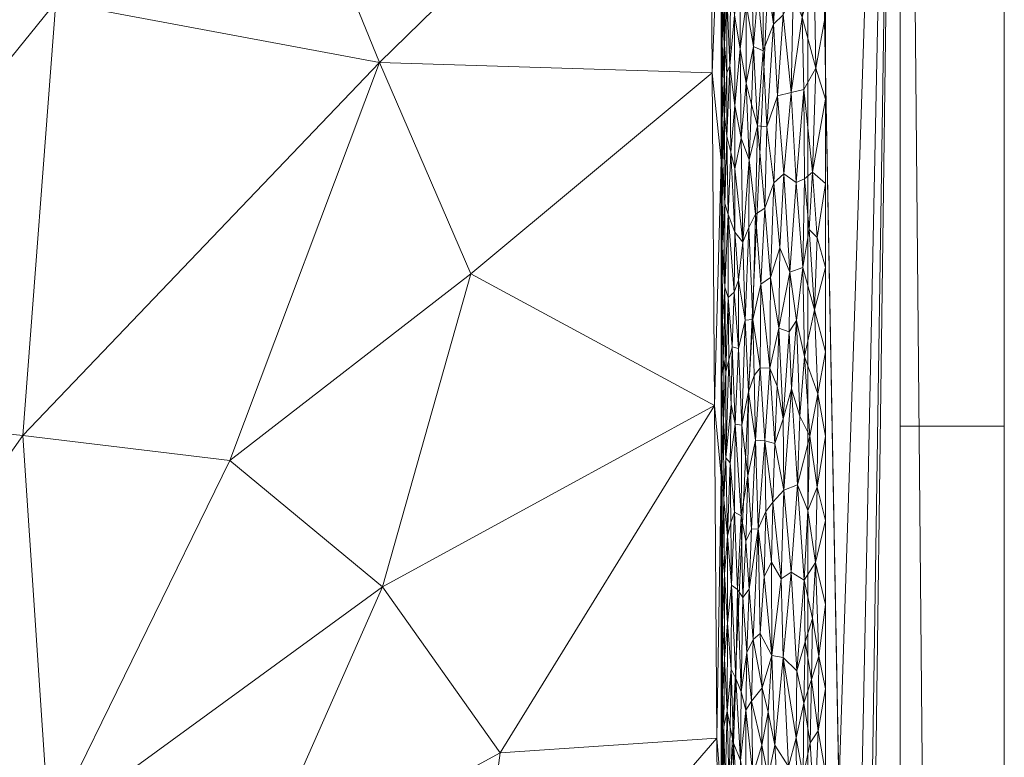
# Model space of a CAD drawing. Header units: millimetres. Extents: x -300 to 300, y 0 to 450.
# Tile 261 of 265: x 281 to 300, y 395 to 409. Entities that reach past the tile are written whole.
import ezdxf

# ---------------------------------------------------------------- set-up
doc = ezdxf.new("R2010")
doc.units = ezdxf.units.MM
doc.layers.add('A-GENM', color=13, linetype='Continuous')

# ---------------------------------------------------------------- blocks, each defined once
blk = doc.blocks.new('MODEL_CCAS0420-1080410R0 - MODEL_CCAS0420-1080410R0-453240-Preview')
at = {"layer": 'A-GENM', "lineweight": 9}
mesh = blk.add_polyface(dxfattribs=at)
corners = [(-296.159, -20, -110), (-295.657, -15.55, -110), (-294.177, -11.323, -110), (-291.793, -7.531, -110), (-288.625, -4.364, -110), (-284.831, -1.981, -110), (-280.602, -0.502, -110), (-276.147, 0, -110), (276.147, 0, -110), (280.596, -0.501, -110), (284.825, -1.978, -110), (288.619, -4.359, -110), (291.788, -7.525, -110), (294.174, -11.316, -110), (295.656, -15.545, -110), (296.159, -20, -110), (296.159, -426.171, -110), (295.658, -430.617, -110), (294.182, -434.842, -110), (291.802, -438.632, -110), (288.638, -441.797, -110), (284.848, -444.179, -110), (280.622, -445.657, -110), (276.171, -446.159, -110), (-276.171, -446.159, -110), (-280.617, -445.658, -110), (-284.842, -444.182, -110), (-288.632, -441.802, -110), (-291.797, -438.638, -110), (-294.179, -434.848, -110), (-295.657, -430.622, -110), (-296.159, -426.171, -110)]
mesh.append_faces([[corners[k] for k in face] for face in [(15, 12, 13, 14)]], dxfattribs={"vtx0": -1})
mesh.append_faces([[corners[k] for k in face] for face in [(16, 8, 15)]], dxfattribs={"vtx0": -1, "vtx1": -1})
mesh.append_faces([[corners[k] for k in face] for face in [(24, 31, 7, 8)]], dxfattribs={"vtx0": -1, "vtx1": -1, "vtx3": -1})
mesh.append_faces([[corners[k] for k in face] for face in [(31, 24, 25, 30), (18, 21, 22, 17), (17, 22, 23, 16)]], dxfattribs={"vtx0": -1, "vtx2": -1})
mesh.append_faces([[corners[k] for k in face] for face in [(0, 3, 4, 5), (0, 5, 6, 7)]], dxfattribs={"vtx0": -1, "vtx3": -1})
mesh.append_faces([[corners[k] for k in face] for face in [(28, 29, 27)]], dxfattribs={"vtx1": -1})
mesh.append_faces([[corners[k] for k in face] for face in [(25, 26, 30), (11, 12, 15, 10), (9, 10, 15, 8), (31, 0, 7)]], dxfattribs={"vtx1": -1, "vtx2": -1})
mesh.append_faces([[corners[k] for k in face] for face in [(23, 24, 8, 16)]], dxfattribs={"vtx1": -1, "vtx2": -1, "vtx3": -1})
mesh.append_faces([[corners[k] for k in face] for face in [(26, 27, 29, 30)]], dxfattribs={"vtx1": -1, "vtx3": -1})
mesh.append_faces([[corners[k] for k in face] for face in [(19, 20, 21, 18)]], dxfattribs={"vtx2": -1})
mesh.append_faces([[corners[k] for k in face] for face in [(0, 1, 2, 3)]], dxfattribs={"vtx3": -1})
mesh = blk.add_polyface(dxfattribs=at)
corners = [(-279.918, -2), (-292.651, -7.27), (-297.929, -20), (-297.929, -224.97), (-297.929, -429.94), (-292.661, -442.661), (-279.94, -447.929), (0, -447.929), (279.94, -447.929), (292.661, -442.661), (297.929, -429.94), (297.929, -224.97), (297.929, -20), (292.651, -7.27), (279.918, -2), (0, -2), (0, -3.5), (13.257, -3.5), (26.515, -3.5), (39.772, -3.5), (53.029, -3.5), (66.287, -3.5), (79.544, -3.5), (92.801, -3.5), (106.059, -3.5), (119.316, -3.5), (132.573, -3.5), (145.831, -3.5), (159.088, -3.5), (172.345, -3.5), (185.603, -3.5), (198.86, -3.5), (212.117, -3.5), (225.375, -3.5), (238.632, -3.5), (251.889, -3.5), (265.147, -3.5), (278.404, -3.5), (291.028, -7.487), (296.497, -19.511), (296.5, -32.769), (296.5, -46.026), (296.5, -59.283), (296.5, -72.541), (296.5, -85.798), (296.5, -99.055), (296.5, -112.313), (296.5, -125.57), (296.5, -138.827), (296.5, -152.085), (296.5, -165.342), (296.5, -178.599), (296.5, -191.857), (296.5, -205.114), (296.5, -218.371), (296.5, -231.629), (296.5, -244.886), (296.5, -258.143), (296.499, -271.401), (296.499, -284.658), (296.499, -297.915), (296.499, -311.173), (296.499, -324.43), (296.499, -337.687), (296.5, -350.945), (296.5, -364.202), (296.5, -377.459), (296.5, -390.717), (296.5, -403.974), (296.5, -417.231), (296.497, -430.489), (291.028, -442.513), (278.404, -446.5), (265.147, -446.5), (251.889, -446.5), (238.632, -446.5), (225.375, -446.5), (212.117, -446.5), (198.86, -446.5), (185.603, -446.5), (172.345, -446.5), (159.088, -446.5), (145.831, -446.5), (132.573, -446.5), (119.316, -446.5), (106.059, -446.5), (92.801, -446.5), (79.544, -446.5), (66.287, -446.5), (53.029, -446.5), (39.772, -446.5), (26.515, -446.5), (13.257, -446.5), (0, -446.5), (-12.926, -446.5), (-25.852, -446.5), (-38.777, -446.5), (-51.703, -446.5), (-64.629, -446.5), (-77.555, -446.5), (-90.48, -446.5), (-103.406, -446.5), (-116.332, -446.5), (-129.258, -446.5), (-142.183, -446.5), (-155.109, -446.5), (-168.035, -446.5), (-180.961, -446.5), (-193.887, -446.5), (-206.812, -446.5), (-219.738, -446.5), (-232.664, -446.5), (-245.59, -446.5), (-258.515, -446.5), (-271.441, -446.5), (-284.356, -445.968), (-294.544, -438.124), (-296.5, -425.35), (-296.5, -412.424), (-296.5, -399.498), (-296.5, -386.572), (-296.5, -373.646), (-296.5, -360.721), (-296.5, -347.795), (-296.499, -334.869), (-296.499, -321.943), (-296.499, -309.018), (-296.499, -296.092), (-296.499, -283.166), (-296.499, -270.24), (-296.5, -257.315), (-296.5, -244.389), (-296.5, -231.463), (-296.5, -218.537), (-296.5, -205.611), (-296.5, -192.686), (-296.5, -179.76), (-296.5, -166.834), (-296.5, -153.908), (-296.5, -140.983), (-296.5, -128.057), (-296.5, -115.131), (-296.5, -102.205), (-296.5, -89.28), (-296.5, -76.354), (-296.5, -63.428), (-296.5, -50.502), (-296.5, -37.576), (-296.5, -24.651), (-294.544, -11.876), (-284.356, -4.032), (-271.441, -3.5), (-258.515, -3.5), (-245.59, -3.5), (-232.664, -3.5), (-219.738, -3.5), (-206.812, -3.5), (-193.887, -3.5), (-180.961, -3.5), (-168.035, -3.5), (-155.109, -3.5), (-142.183, -3.5), (-129.258, -3.5), (-116.332, -3.5), (-103.406, -3.5), (-90.48, -3.5), (-77.555, -3.5), (-64.629, -3.5), (-51.703, -3.5), (-38.777, -3.5), (-25.852, -3.5), (-12.926, -3.5), (-294.538, -438.129), (-294.547, -438.108)]
mesh.append_faces([[corners[k] for k in face] for face in [(116, 172, 173)]])
mesh.append_faces([[corners[k] for k in face] for face in [(118, 4, 117), (6, 115, 5), (115, 6, 114), (7, 104, 6), (1, 150, 0), (151, 0, 150)]], dxfattribs={"vtx0": -1, "vtx1": -1})
mesh.append_faces([[corners[k] for k in face] for face in [(4, 124, 125), (7, 99, 100), (2, 148, 149), (149, 1, 2), (2, 141, 142), (0, 151, 152), (0, 160, 161, 15), (15, 165, 166), (15, 170, 171), (8, 81, 82, 7), (8, 72, 73), (11, 61, 62, 10), (12, 46, 47, 11), (38, 13, 14, 37), (13, 38, 39, 12)]], dxfattribs={"vtx0": -1, "vtx2": -1})
mesh.append_faces([[corners[k] for k in face] for face in [(4, 118, 119, 120), (4, 120, 121, 122), (3, 128, 129, 130), (3, 130, 131, 132), (3, 138, 139, 140), (0, 154, 155, 156), (0, 156, 157, 158), (15, 161, 162, 163), (15, 163, 164, 165), (8, 73, 74, 75), (7, 86, 87, 88), (7, 83, 84, 85), (10, 68, 69, 70), (11, 55, 56, 57), (14, 28, 29, 30), (14, 32, 33, 34), (15, 19, 20, 21), (12, 44, 45, 46), (11, 49, 50, 51), (11, 47, 48, 49), (12, 39, 40, 41)]], dxfattribs={"vtx0": -1, "vtx3": -1})
mesh.append_faces([[corners[k] for k in face] for face in [(123, 124, 4, 122), (127, 128, 3, 126), (113, 114, 6, 112), (111, 112, 6, 110), (109, 110, 6, 108), (107, 108, 6, 106), (96, 97, 7, 95), (105, 106, 6, 104), (103, 104, 7, 102), (101, 102, 7, 100), (98, 99, 7, 97), (94, 95, 7, 93), (135, 136, 3, 134), (137, 138, 3, 136), (133, 134, 3, 132), (145, 146, 2, 144), (147, 148, 2, 146), (143, 144, 2, 142), (149, 150, 1), (153, 154, 0, 152), (159, 160, 0, 158), (169, 170, 15, 168), (167, 168, 15, 166), (78, 79, 8, 77), (80, 81, 8, 79), (76, 77, 8, 75), (91, 92, 7, 90), (89, 90, 7, 88), (85, 86, 7), (82, 83, 7), (67, 68, 10, 66), (65, 66, 10, 64), (60, 61, 11, 59), (58, 59, 11, 57), (63, 64, 10, 62), (54, 55, 11, 53), (26, 27, 15, 25), (31, 32, 14, 30), (16, 17, 15, 171), (18, 19, 15, 17), (24, 25, 15, 23), (22, 23, 15, 21), (34, 35, 14), (52, 53, 11, 51), (36, 37, 14, 35), (42, 43, 12, 41), (43, 44, 12), (92, 93, 7)]], dxfattribs={"vtx1": -1, "vtx2": -1})
mesh.append_faces([[corners[k] for k in face] for face in [(3, 4, 125, 126), (2, 3, 140, 141), (71, 72, 8, 9), (70, 71, 9, 10), (27, 28, 14, 15)]], dxfattribs={"vtx1": -1, "vtx3": -1})
mesh.append_faces([[corners[k] for k in face] for face in [(4, 173, 117), (115, 172, 5)]], dxfattribs={"vtx2": -1})
mesh = blk.add_polyface(dxfattribs=at)
corners = [(-299.928, -20, -2.07), (-298.043, -20, -56.035), (-296.159, -20, -110), (-296.159, -426.171, -110), (-298.043, -428.055, -56.035), (-299.928, -429.94, -2.07), (-299.928, -224.97, -2.07)]
mesh.append_faces([[corners[k] for k in face] for face in [(6, 1, 2, 3)]], dxfattribs={"vtx0": -1, "vtx3": -1})
mesh.append_faces([[corners[k] for k in face] for face in [(3, 4, 6)]], dxfattribs={"vtx1": -1, "vtx2": -1})
mesh.append_faces([[corners[k] for k in face] for face in [(4, 5, 6), (6, 0, 1)]], dxfattribs={"vtx2": -1})
mesh = blk.add_polyface(dxfattribs=at)
corners = [(-299.928, -20, -2.07), (-299.928, -224.97, -2.07), (-299.928, -429.94, -2.07), (-299.368, -429.94, -0.611), (-297.929, -429.94), (-297.929, -224.97), (-297.929, -20), (-299.368, -20, -0.611), (-299.928, -315.406, -2.07), (-297.929, -327.455), (-297.929, -372.673), (-297.929, -276.212), (-299.928, -372.673, -2.07), (-299.928, -344.039, -2.07), (-299.928, -270.188, -2.07), (-299.928, -329.722, -2.07), (-299.928, -134.534, -2.07), (-297.929, -122.485), (-297.929, -173.727), (-297.929, -199.349), (-299.928, -77.267, -2.07), (-299.928, -179.752, -2.07), (-299.928, -105.901, -2.07), (-297.929, -71.242), (-297.929, -96.864), (-297.929, -401.306), (-299.928, -401.306, -2.07), (-299.928, -386.99, -2.07), (-299.928, -48.634, -2.07), (-297.929, -45.621), (-297.929, -58.432), (-297.929, -415.623), (-299.928, -34.317, -2.07), (-299.928, -415.623, -2.07), (-297.929, -34.317), (-299.928, -247.579, -2.07), (-297.929, -250.591), (-297.929, -263.402), (-297.929, -301.834), (-297.929, -148.106), (-299.928, -292.797, -2.07), (-299.928, -157.143, -2.07), (-297.929, -350.064), (-299.928, -202.361, -2.07), (-297.929, -212.159), (-299.928, -191.057, -2.07), (-299.928, -120.217, -2.07), (-299.928, -91.584, -2.07), (-297.929, -386.99), (-299.928, -62.95, -2.07), (-297.929, -237.781), (-297.929, -314.644), (-297.929, -135.296), (-297.929, -289.023), (-297.929, -160.917), (-299.928, -358.356, -2.07), (-297.929, -186.538), (-297.929, -109.674), (-297.929, -84.053)]
mesh.append_faces([[corners[k] for k in face] for face in [(35, 50, 1), (45, 56, 21), (41, 39, 16)]], dxfattribs={"vtx0": -1, "vtx1": -1})
mesh.append_faces([[corners[k] for k in face] for face in [(31, 33, 3), (32, 34, 7)]], dxfattribs={"vtx0": -1, "vtx1": -1, "vtx2": -1})
mesh.append_faces([[corners[k] for k in face] for face in [(18, 41, 21, 56), (14, 11, 37, 35), (28, 30, 29, 32), (32, 29, 34), (40, 53, 11, 14), (30, 28, 49)]], dxfattribs={"vtx0": -1, "vtx2": -1})
mesh.append_faces([[corners[k] for k in face] for face in [(16, 39, 52, 17), (9, 8, 15, 13), (1, 50, 5, 44), (35, 37, 36, 50)]], dxfattribs={"vtx0": -1, "vtx3": -1})
mesh.append_faces([[corners[k] for k in face] for face in [(54, 39, 41, 18), (51, 38, 8, 9)]], dxfattribs={"vtx1": -1, "vtx2": -1})
mesh.append_faces([[corners[k] for k in face] for face in [(47, 22, 24, 58), (10, 42, 55, 12), (43, 1, 44, 19), (46, 16, 17, 57), (22, 46, 57, 24), (20, 47, 58, 23), (49, 20, 23, 30), (27, 26, 25, 48), (12, 27, 48, 10), (26, 33, 31, 25), (40, 8, 38, 53), (42, 9, 13, 55), (45, 43, 19, 56)]], dxfattribs={"vtx1": -1, "vtx3": -1})
mesh.append_faces([[corners[k] for k in face] for face in [(34, 6, 7), (3, 4, 31), (33, 2, 3), (7, 0, 32)]], dxfattribs={"vtx2": -1})
mesh = blk.add_polyface(dxfattribs=at)
corners = [(-294.5, -309.652, -2), (-294.5, -315.699, -2), (-294.5, -313.672, -5), (-294.5, -307.444, -5), (-294.5, -338.633, -5), (-294.5, -333.839, -2), (-294.5, -339.885, -2), (-294.5, -344.907, -5), (-294.325, -408.083, -5.002), (-294.369, -401.701, -5.002), (-294.5, -406.398, -2), (-294.5, -388.258, -2), (-294.5, -394.305, -2), (-294.456, -388.938, -5.001), (-294.5, -382.556, -5), (-294.5, -376.281, -5), (-294.5, -382.211, -2), (-294.5, -363.732, -5), (-294.5, -358.025, -2), (-294.5, -364.072, -2), (-294.5, -327.792, -2), (-294.5, -332.358, -5), (-294.5, -326.129, -5), (-294.5, -321.745, -2), (-294.5, -301.215, -5), (-294.5, -303.606, -2), (-294.5, -345.932, -2), (-294.5, -351.182, -5), (-294.5, -319.901, -5), (-294.194, -427.229, -5.003), (-294.238, -420.847, -5.003), (-294.499, -424.539, -2), (-294.5, -370.118, -2), (-294.5, -376.165, -2), (-294.5, -370.006, -5), (-294.5, -291.512, -2), (-294.5, -294.987, -5), (-294.5, -288.758, -5), (-294.5, -285.466, -2), (-294.5, -351.978, -2), (-294.5, -357.457, -5), (-294.412, -395.32, -5.001), (-294.5, -400.351, -2), (-294.5, -297.559, -2), (-294.281, -414.465, -5.002), (-294.5, -418.491, -2), (-294.499, -430.587, -2), (-294.5, -412.444, -2), (-294.15, -433.611, -5.004)]
mesh.append_faces([[corners[k] for k in face] for face in [(17, 19, 34), (2, 1, 28), (31, 30, 45)]], dxfattribs={"vtx0": -1, "vtx1": -1})
mesh.append_faces([[corners[k] for k in face] for face in [(4, 5, 6, 7), (17, 18, 19), (20, 21, 22, 23), (7, 6, 26, 27), (28, 1, 23, 22), (35, 36, 37, 38), (39, 40, 27, 26), (41, 12, 42), (18, 17, 40, 39), (8, 10, 47), (46, 48, 29)]], dxfattribs={"vtx0": -1, "vtx2": -1})
mesh.append_faces([[corners[k] for k in face] for face in [(8, 9, 10), (11, 12, 13), (3, 24, 25), (29, 30, 31), (32, 33, 34, 19), (42, 10, 9), (35, 43, 36), (20, 5, 21), (30, 44, 45), (31, 46, 29), (41, 13, 12), (9, 41, 42), (13, 14, 11), (44, 8, 47), (4, 21, 5), (47, 45, 44), (25, 0, 3)]], dxfattribs={"vtx1": -1, "vtx2": -1})
mesh.append_faces([[corners[k] for k in face] for face in [(0, 1, 2, 3), (14, 15, 16, 11), (24, 36, 43, 25), (33, 16, 15, 34)]], dxfattribs={"vtx1": -1, "vtx3": -1})
mesh = blk.add_polyface(dxfattribs=at)
corners = [(-275.417, -356.247, -46.135), (-279.961, -361.14, -36.341), (-276.1, -363.742, -44.665), (-287.048, -366.533, -21.065), (-288.805, -375.216, -17.277), (-281.89, -370.291, -32.184), (-282.629, -378.424, -30.589), (-275.898, -371.589, -45.101), (-269.9, -380.011, -58.018), (-276.251, -379.315, -44.337), (-276.232, -386.933, -44.369), (-269.905, -365.302, -58.018), (-269.706, -394.72, -58.018), (-275.898, -393.727, -45.079), (-275.492, -401.717, -45.938), (-289.552, -389.695, -15.664), (-288.777, -383.096, -17.335), (-294.456, -388.938, -5.001), (-283.12, -348.108, -29.526), (-281.686, -356.23, -32.621), (-276.248, -348.949, -44.34), (-281.61, -393.561, -32.776), (-269.903, -350.595, -58.018), (-290.261, -395.041, -14.134), (-294.412, -395.32, -5.001), (-289.226, -351.824, -16.368), (-287.592, -344.741, -19.887), (-269.901, -343.241, -58.018), (-294.5, -357.457, -5), (-288.392, -358.465, -18.165), (-269.905, -357.948, -58.018), (-269.905, -372.656, -58.018), (-269.895, -387.365, -58.018), (-282.566, -386.258, -30.721), (-294.369, -401.701, -5.002), (-288.002, -398.22, -19.001), (-294.5, -382.556, -5), (-294.5, -363.732, -5), (-294.5, -376.281, -5), (-294.5, -370.006, -5), (-285.438, -392.411, -24.528), (-269.516, -402.075, -58.018), (-285.077, -400.644, -25.302), (-281.106, -401.123, -33.858), (-294.5, -344.907, -5), (-294.5, -351.182, -5), (-289.698, -404.229, -15.345)]
mesh.append_faces([[corners[k] for k in face] for face in [(17, 16, 36)]], dxfattribs={"vtx0": -1, "vtx1": -1})
mesh.append_faces([[corners[k] for k in face] for face in [(0, 1, 2), (3, 4, 5), (6, 7, 5), (8, 9, 10), (2, 7, 11), (12, 13, 14), (15, 16, 17), (18, 19, 20), (10, 21, 13), (7, 6, 9), (16, 6, 4), (0, 22, 20), (23, 15, 24), (25, 18, 26), (25, 28, 29), (25, 29, 18), (30, 0, 2), (19, 0, 20), (1, 3, 5), (31, 7, 9), (5, 7, 2), (6, 33, 9), (23, 34, 35), (36, 16, 4), (29, 37, 3), (6, 16, 33), (6, 5, 4), (39, 4, 3), (0, 19, 1), (15, 33, 16), (33, 21, 10), (35, 21, 40), (32, 10, 13), (33, 10, 9), (21, 42, 43), (13, 21, 43), (40, 23, 35), (43, 14, 13), (29, 19, 18), (19, 29, 3), (45, 25, 26), (2, 1, 5), (1, 19, 3), (33, 15, 40), (23, 40, 15), (40, 21, 33), (35, 46, 42), (35, 42, 21)]], dxfattribs={"vtx0": -1, "vtx1": -1, "vtx2": -1})
mesh.append_faces([[corners[k] for k in face] for face in [(7, 31, 11), (10, 32, 8), (29, 28, 37), (14, 41, 12), (23, 24, 34)]], dxfattribs={"vtx0": -1, "vtx2": -1})
mesh.append_faces([[corners[k] for k in face] for face in [(22, 27, 20), (30, 22, 0), (11, 30, 2), (8, 31, 9), (17, 24, 15), (38, 36, 4, 39), (12, 32, 13), (37, 39, 3), (44, 45, 26), (45, 28, 25)]], dxfattribs={"vtx1": -1, "vtx2": -1})
mesh = blk.add_polyface(dxfattribs=at)
corners = [(-294.848, -393.588, -0.874), (-294.735, -395.222, -1.059), (-294.731, -393.577, -1.067), (-294.679, -392.252, -1.174), (-294.649, -394.313, -1.242), (-294.605, -392.941, -1.362), (-295.276, -393.927, -0.421), (-295.281, -392.654, -0.418), (-295.404, -393.335, -0.332), (-296.5, -393.035), (-296.5, -394.651), (-296.29, -393.843, -0.013), (-295.399, -394.577, -0.336), (-295.621, -393.543, -0.211), (-294.937, -393.255, -0.753), (-294.97, -394.305, -0.711), (-295.41, -392.066, -0.328), (-296.279, -392.423, -0.014), (-296.114, -393.012, -0.042), (-295.946, -393.555, -0.084), (-295.978, -392.297, -0.075), (-294.559, -393.244, -1.518), (-294.523, -392.469, -1.698), (-294.56, -391.982, -1.514), (-295.804, -393.667, -0.132), (-295.817, -392.553, -0.127), (-295.031, -392.689, -0.643), (-296.07, -394.592, -0.051), (-294.574, -394.421, -1.46), (-294.785, -392.206, -0.972), (-294.912, -392.175, -0.784), (-294.868, -394.89, -0.844), (-294.5, -392.793, -2), (-294.506, -391.876, -1.851), (-294.506, -393.246, -1.84), (-294.529, -394.08, -1.664), (-294.507, -394.686, -1.829), (-294.5, -394.305, -2), (-295.16, -393.269, -0.517), (-295.106, -394.615, -0.566), (-295.153, -391.918, -0.522), (-295.786, -394.778, -0.139)]
mesh.append_faces([[corners[k] for k in face] for face in [(0, 1, 2), (3, 4, 5), (6, 7, 8), (12, 8, 13), (0, 14, 15), (8, 12, 6), (16, 8, 7), (17, 11, 18), (18, 19, 20), (21, 22, 23), (19, 24, 25), (15, 14, 26), (18, 11, 27), (19, 18, 27), (20, 19, 25), (5, 4, 28), (2, 4, 3), (21, 23, 5), (3, 29, 2), (0, 2, 29), (30, 0, 29), (0, 15, 31), (21, 5, 28), (32, 33, 34), (22, 35, 34), (35, 36, 34), (34, 36, 37), (26, 38, 39), (13, 8, 16), (24, 13, 25), (28, 35, 21), (22, 21, 35), (6, 38, 7), (40, 7, 38), (26, 40, 38), (26, 39, 15), (39, 38, 6), (19, 41, 24), (13, 24, 41), (17, 9, 11), (0, 30, 14), (26, 14, 30)]], dxfattribs={"vtx0": -1, "vtx1": -1, "vtx2": -1})
mesh.append_faces([[corners[k] for k in face] for face in [(9, 10, 11), (37, 32, 34)]], dxfattribs={"vtx1": -1, "vtx2": -1})
mesh = blk.add_polyface(dxfattribs=at)
corners = [(-295.399, -394.577, -0.336), (-295.621, -393.543, -0.211), (-295.527, -395.187, -0.259), (-295.106, -394.615, -0.566), (-295.077, -396.03, -0.595), (-294.972, -395.859, -0.709), (-295.786, -394.778, -0.139), (-294.688, -396.644, -1.155), (-294.667, -395.532, -1.2), (-294.735, -395.222, -1.059), (-294.649, -394.313, -1.242), (-294.505, -396.572, -1.865), (-294.507, -394.686, -1.829), (-294.522, -396.215, -1.704), (-295.946, -393.555, -0.084), (-295.935, -395.329, -0.088), (-295.688, -396.865, -0.18), (-296.082, -395.994, -0.049), (-296.07, -394.592, -0.051), (-296.204, -395.228, -0.025), (-295.397, -395.822, -0.337), (-295.275, -395.185, -0.422), (-295.282, -396.285, -0.416), (-294.868, -394.89, -0.844), (-294.848, -393.588, -0.874), (-296.29, -393.843, -0.013), (-296.356, -395.459, -0.006), (-296.5, -394.651), (-296.5, -396.267), (-296.228, -396.444, -0.021), (-295.947, -396.613, -0.084), (-294.776, -396.465, -0.986), (-294.611, -395.838, -1.342), (-294.574, -394.421, -1.46), (-294.731, -393.577, -1.067), (-294.55, -395.538, -1.556), (-294.529, -394.08, -1.664), (-294.525, -395.147, -1.684), (-294.5, -395.816, -2), (-294.5, -394.305, -2), (-294.97, -394.305, -0.711), (-294.88, -396.208, -0.827), (-295.469, -396.909, -0.292), (-295.276, -393.927, -0.421)]
mesh.append_faces([[corners[k] for k in face] for face in [(0, 1, 2), (3, 4, 5), (2, 1, 6), (7, 8, 9), (10, 9, 8), (11, 12, 13), (14, 15, 6), (15, 16, 6), (6, 16, 2), (17, 18, 19), (20, 21, 0), (21, 22, 4), (4, 3, 21), (23, 9, 24), (19, 25, 26), (19, 26, 29), (25, 27, 26), (17, 19, 29), (25, 19, 18), (17, 30, 15), (14, 18, 15), (23, 31, 9), (32, 33, 10), (9, 10, 34), (35, 36, 33), (35, 37, 36), (12, 11, 38), (20, 22, 21), (35, 13, 37), (32, 35, 33), (5, 23, 40), (23, 41, 31), (13, 12, 37), (12, 36, 37), (17, 15, 18), (20, 2, 42), (43, 0, 21), (3, 43, 21), (2, 20, 0), (23, 5, 41), (3, 5, 40), (10, 8, 32)]], dxfattribs={"vtx0": -1, "vtx1": -1, "vtx2": -1})
mesh.append_faces([[corners[k] for k in face] for face in [(26, 27, 28)]], dxfattribs={"vtx0": -1, "vtx2": -1})
mesh.append_faces([[corners[k] for k in face] for face in [(38, 39, 12)]], dxfattribs={"vtx1": -1, "vtx2": -1})
mesh = blk.add_polyface(dxfattribs=at)
corners = [(-294.988, -396.961, -0.691), (-294.972, -395.859, -0.709), (-295.077, -396.03, -0.595), (-295.947, -396.613, -0.084), (-296.082, -395.994, -0.049), (-296.107, -397.171, -0.043), (-294.688, -396.644, -1.155), (-294.776, -396.465, -0.986), (-294.696, -398.255, -1.137), (-295.113, -397.216, -0.559), (-295.282, -396.285, -0.416), (-296.371, -396.894, -0.005), (-296.307, -398.69, -0.011), (-296.246, -397.615, -0.018), (-294.506, -397.945, -1.848), (-294.5, -397.328, -2), (-294.505, -396.572, -1.865), (-294.611, -395.838, -1.342), (-294.56, -396.844, -1.514), (-294.55, -395.538, -1.556), (-295.843, -398.506, -0.118), (-295.688, -396.865, -0.18), (-296.356, -395.459, -0.006), (-296.5, -396.267), (-296.5, -397.882), (-295.65, -398.375, -0.197), (-295.469, -396.909, -0.292), (-294.915, -398.017, -0.78), (-294.88, -396.208, -0.827), (-294.735, -395.222, -1.059), (-295.527, -395.187, -0.259), (-296.088, -398.354, -0.047), (-296.228, -396.444, -0.021), (-294.617, -397.524, -1.326), (-294.562, -398.466, -1.506), (-294.522, -396.215, -1.704), (-294.524, -397.533, -1.69), (-294.5, -395.816, -2), (-294.809, -398.175, -0.933), (-295.935, -395.329, -0.088), (-295.244, -397.331, -0.446), (-295.397, -395.822, -0.337), (-295.035, -398.176, -0.638), (-295.32, -398.419, -0.389), (-294.667, -395.532, -1.2)]
mesh.append_faces([[corners[k] for k in face] for face in [(24, 11, 23), (37, 16, 15)]], dxfattribs={"vtx0": -1, "vtx1": -1})
mesh.append_faces([[corners[k] for k in face] for face in [(0, 1, 2), (3, 4, 5), (6, 7, 8), (9, 2, 10), (11, 12, 13), (14, 15, 16), (17, 18, 19), (3, 20, 21), (22, 23, 11), (12, 11, 24), (21, 25, 26), (9, 0, 2), (27, 28, 0), (29, 7, 6), (21, 26, 30), (31, 5, 13), (5, 4, 32), (13, 5, 32), (3, 5, 31), (13, 32, 11), (22, 11, 32), (6, 8, 33), (17, 6, 33), (18, 33, 34), (19, 18, 35), (17, 33, 18), (35, 18, 36), (36, 14, 16), (36, 16, 35), (34, 36, 18), (28, 38, 7), (8, 7, 38), (21, 39, 3), (10, 26, 40), (26, 10, 41), (10, 40, 9), (0, 9, 42), (27, 0, 42), (1, 0, 28), (28, 27, 38), (26, 43, 40), (6, 17, 44)]], dxfattribs={"vtx0": -1, "vtx1": -1, "vtx2": -1})
mesh = blk.add_polyface(dxfattribs=at)
corners = [(-296.307, -398.69, -0.011), (-296.338, -400.134, -0.008), (-296.162, -399.689, -0.032), (-294.524, -397.533, -1.69), (-294.562, -398.466, -1.506), (-294.52, -398.84, -1.717), (-294.754, -399.658, -1.025), (-294.682, -399.459, -1.167), (-294.696, -398.255, -1.137), (-295.078, -399.328, -0.593), (-295.035, -398.176, -0.638), (-295.206, -399.337, -0.477), (-296.088, -398.354, -0.047), (-295.964, -400.177, -0.079), (-295.843, -398.506, -0.118), (-296.5, -397.882), (-296.5, -399.498), (-295.947, -396.613, -0.084), (-294.505, -399.115, -1.86), (-294.506, -397.945, -1.848), (-294.617, -397.524, -1.326), (-294.622, -399.194, -1.311), (-295.702, -400.074, -0.173), (-295.49, -399.85, -0.28), (-295.65, -398.375, -0.197), (-295.113, -397.216, -0.559), (-294.971, -399.1, -0.711), (-295.32, -398.419, -0.389), (-295.466, -398.697, -0.294), (-295.354, -399.669, -0.365), (-295.688, -396.865, -0.18), (-296.246, -397.615, -0.018), (-294.547, -399.899, -1.571), (-294.809, -398.175, -0.933), (-294.88, -399.583, -0.827), (-294.915, -398.017, -0.78), (-294.512, -400.512, -1.785), (-294.5, -398.839, -2), (-294.5, -400.351, -2), (-294.5, -397.328, -2), (-295.469, -396.909, -0.292), (-295.244, -397.331, -0.446), (-295.011, -400.349, -0.664)]
mesh.append_faces([[corners[k] for k in face] for face in [(37, 18, 38)]], dxfattribs={"vtx0": -1, "vtx1": -1})
mesh.append_faces([[corners[k] for k in face] for face in [(0, 1, 2), (3, 4, 5), (6, 7, 8), (9, 10, 11), (12, 13, 14), (14, 17, 12), (18, 19, 5), (4, 20, 21), (14, 13, 22), (13, 12, 2), (22, 23, 24), (11, 10, 25), (10, 9, 26), (27, 28, 29), (14, 24, 30), (1, 0, 16), (12, 31, 0), (32, 4, 21), (8, 21, 20), (5, 19, 3), (8, 33, 6), (33, 34, 6), (34, 33, 35), (32, 36, 5), (5, 4, 32), (18, 37, 19), (5, 36, 18), (27, 40, 28), (0, 2, 12), (11, 25, 41), (35, 10, 26), (26, 42, 34), (42, 26, 9), (35, 26, 34), (27, 11, 41), (23, 29, 28), (11, 27, 29), (23, 28, 24), (22, 24, 14), (40, 24, 28), (8, 7, 21)]], dxfattribs={"vtx0": -1, "vtx1": -1, "vtx2": -1})
mesh.append_faces([[corners[k] for k in face] for face in [(0, 15, 16)]], dxfattribs={"vtx0": -1, "vtx2": -1})
mesh.append_faces([[corners[k] for k in face] for face in [(37, 39, 19)]], dxfattribs={"vtx1": -1, "vtx2": -1})
mesh = blk.add_polyface(dxfattribs=at)
corners = [(-281.735, -409.436, -32.084), (-275.492, -401.717, -45.938), (-281.106, -401.123, -33.858), (-271.691, -439.055, -4.948), (-266.076, -440.417, -4.934), (-266.062, -440.75, -13.781), (-263.118, -415.318, -58.018), (-268.767, -422.716, -44.476), (-256.583, -418.635, -58.018), (-287.565, -417.736, -19.127), (-286.375, -412.139, -22.247), (-272.662, -416.701, -44.84), (-280.815, -417.28, -31.661), (-278.942, -424.813, -30.919), (-261.894, -426.775, -44.686), (-266.584, -433.507, -30.728), (-254.822, -427.551, -45.001), (-284.613, -433.108, -17.782), (-273.574, -430.475, -31.355), (-268.081, -438.337, -19.52), (-260.698, -436.305, -24.285), (-256.914, -432.267, -33.833), (-275.109, -408.844, -45.064), (-287.34, -425.12, -18.134), (-257.953, -437.821, -20.678), (-250.413, -432.246, -33.851), (-271.921, -437.608, -21.148), (-277.704, -437.257, -19.256), (-289.698, -404.229, -15.345), (-287.945, -408.277, -19.124), (-285.077, -400.644, -25.302), (-269.516, -402.075, -58.018), (-266.317, -408.696, -58.018), (-294.281, -414.465, -5.002), (-294.325, -408.083, -5.002), (-250.048, -421.951, -58.018), (-294.15, -433.611, -5.004), (-288.535, -434.972, -4.99), (-294.238, -420.847, -5.003), (-294.194, -427.229, -5.003), (-277.306, -437.694, -4.962), (-294.369, -401.701, -5.002), (-260.461, -441.778, -4.92), (-254.846, -443.139, -4.907), (-251.895, -438.221, -19.719), (-282.921, -436.333, -4.976), (-288.002, -398.22, -19.001)]
mesh.append_faces([[corners[k] for k in face] for face in [(6, 7, 8), (34, 28, 41), (40, 27, 45), (45, 27, 37)]], dxfattribs={"vtx0": -1, "vtx1": -1})
mesh.append_faces([[corners[k] for k in face] for face in [(0, 1, 2), (9, 0, 10), (11, 12, 13), (14, 15, 16), (13, 17, 18), (19, 20, 21), (12, 11, 22), (23, 13, 12), (24, 25, 20), (26, 15, 27), (0, 12, 22), (28, 29, 30), (31, 1, 22), (12, 9, 23), (0, 2, 29), (10, 29, 33), (0, 22, 1), (34, 29, 28), (11, 32, 22), (11, 7, 6), (7, 14, 8), (14, 18, 15), (23, 17, 13), (7, 11, 13), (7, 13, 18), (35, 14, 16), (36, 17, 23), (18, 14, 7), (21, 15, 19), (15, 18, 27), (18, 17, 27), (17, 37, 27), (23, 9, 39), (40, 26, 27), (5, 20, 19), (21, 16, 15), (9, 12, 0), (24, 42, 44), (41, 28, 46), (2, 30, 29), (21, 20, 25), (24, 20, 5), (24, 5, 4), (3, 5, 19), (38, 9, 10), (10, 0, 29), (26, 19, 15), (19, 26, 40)]], dxfattribs={"vtx0": -1, "vtx1": -1, "vtx2": -1})
mesh.append_faces([[corners[k] for k in face] for face in [(11, 6, 32), (22, 32, 31), (29, 34, 33), (17, 36, 37)]], dxfattribs={"vtx0": -1, "vtx2": -1})
mesh.append_faces([[corners[k] for k in face] for face in [(3, 4, 5), (35, 8, 14), (38, 39, 9), (42, 43, 44), (40, 3, 19), (39, 36, 23), (33, 38, 10), (4, 42, 24)]], dxfattribs={"vtx1": -1, "vtx2": -1})
mesh = blk.add_polyface(dxfattribs=at)
corners = [(-295.702, -400.074, -0.173), (-295.529, -400.973, -0.258), (-295.49, -399.85, -0.28), (-294.754, -399.658, -1.025), (-294.669, -400.602, -1.196), (-294.682, -399.459, -1.167), (-295.43, -402.418, -0.316), (-295.569, -402.072, -0.237), (-294.687, -401.725, -1.156), (-294.59, -400.695, -1.405), (-294.764, -401.344, -1.008), (-295.354, -399.669, -0.365), (-295.333, -401.022, -0.38), (-295.206, -399.337, -0.477), (-296.201, -401.114, -0.025), (-296.098, -402.642, -0.045), (-296.006, -401.494, -0.067), (-296.5, -401.114), (-296.352, -401.922, -0.006), (-296.338, -400.134, -0.008), (-294.512, -400.512, -1.785), (-294.541, -401.407, -1.596), (-294.509, -402.243, -1.812), (-295.688, -401.445, -0.179), (-295.964, -400.177, -0.079), (-295.846, -402.022, -0.117), (-295.156, -401.039, -0.52), (-294.5, -401.863, -2), (-294.5, -400.351, -2), (-294.589, -402.348, -1.41), (-294.622, -399.194, -1.311), (-294.547, -399.899, -1.571), (-294.891, -401.324, -0.812), (-294.828, -402.792, -0.903), (-294.88, -399.583, -0.827), (-295.011, -400.349, -0.664), (-295.024, -401.96, -0.65), (-295.078, -399.328, -0.593), (-295.244, -402.423, -0.446), (-294.505, -399.115, -1.86), (-296.162, -399.689, -0.032), (-296.5, -399.498), (-294.643, -402.568, -1.258), (-295.128, -402.275, -0.545)]
mesh.append_faces([[corners[k] for k in face] for face in [(0, 1, 2), (3, 4, 5), (6, 1, 7), (4, 8, 9), (4, 3, 10), (11, 12, 13), (14, 15, 16), (17, 18, 19), (20, 21, 22), (18, 14, 19), (23, 7, 1), (24, 25, 0), (13, 12, 26), (24, 16, 25), (27, 20, 22), (9, 29, 21), (30, 4, 9), (21, 31, 9), (31, 30, 9), (10, 32, 33), (10, 3, 34), (34, 35, 32), (34, 32, 10), (36, 32, 35), (26, 36, 35), (26, 35, 37), (26, 12, 38), (1, 6, 12), (12, 11, 2), (1, 0, 23), (20, 31, 21), (28, 39, 20), (40, 19, 14), (24, 40, 14), (0, 25, 23), (26, 37, 13), (12, 2, 1), (14, 16, 24), (4, 30, 5), (9, 8, 42), (10, 8, 4), (26, 43, 36)]], dxfattribs={"vtx0": -1, "vtx1": -1, "vtx2": -1})
mesh.append_faces([[corners[k] for k in face] for face in [(20, 27, 28), (19, 41, 17)]], dxfattribs={"vtx0": -1, "vtx2": -1})
mesh = blk.add_polyface(dxfattribs=at)
corners = [(-294.589, -402.348, -1.41), (-294.632, -403.77, -1.284), (-294.567, -403.973, -1.487), (-294.71, -402.827, -1.108), (-294.687, -401.725, -1.156), (-294.764, -401.344, -1.008), (-295.105, -403.35, -0.567), (-295.128, -402.275, -0.545), (-295.244, -402.423, -0.446), (-294.549, -402.59, -1.562), (-294.541, -401.407, -1.596), (-294.507, -404.131, -1.838), (-294.509, -402.243, -1.812), (-294.525, -403.311, -1.686), (-295.024, -401.96, -0.65), (-294.956, -403.338, -0.729), (-294.891, -401.324, -0.812), (-295.156, -401.039, -0.52), (-295.846, -402.022, -0.117), (-295.944, -403.33, -0.085), (-295.799, -403.114, -0.134), (-295.26, -404.03, -0.433), (-296.285, -403.538, -0.013), (-296.5, -402.729), (-296.5, -404.345), (-296.098, -402.642, -0.045), (-296.065, -404.346, -0.053), (-296.201, -401.114, -0.025), (-296.352, -401.922, -0.006), (-294.744, -403.874, -1.043), (-294.5, -403.374, -2), (-294.643, -402.568, -1.258), (-294.828, -402.792, -0.903), (-295.333, -401.022, -0.38), (-295.43, -402.418, -0.316), (-295.446, -404.154, -0.306), (-295.603, -403.186, -0.219), (-296.5, -401.114), (-295.688, -401.445, -0.179), (-295.569, -402.072, -0.237), (-296.006, -401.494, -0.067), (-295.812, -404.261, -0.129), (-294.827, -404.105, -0.904), (-294.5, -401.863, -2), (-294.59, -400.695, -1.405)]
mesh.append_faces([[corners[k] for k in face] for face in [(23, 28, 37)]], dxfattribs={"vtx0": -1, "vtx1": -1})
mesh.append_faces([[corners[k] for k in face] for face in [(0, 1, 2), (3, 4, 5), (6, 7, 8), (9, 10, 0), (11, 12, 13), (14, 15, 16), (8, 7, 17), (18, 19, 20), (8, 21, 6), (25, 26, 19), (25, 22, 26), (27, 28, 25), (29, 1, 3), (15, 14, 6), (11, 30, 12), (13, 9, 2), (1, 31, 3), (9, 12, 10), (3, 5, 32), (1, 0, 31), (33, 34, 8), (35, 34, 36), (34, 21, 8), (34, 35, 21), (16, 15, 32), (23, 22, 28), (25, 28, 22), (38, 18, 20), (38, 36, 39), (34, 39, 36), (40, 19, 18), (41, 36, 20), (38, 20, 36), (19, 40, 25), (15, 42, 32), (32, 29, 3), (2, 9, 0), (12, 9, 13), (44, 31, 0), (4, 3, 31), (6, 14, 7)]], dxfattribs={"vtx0": -1, "vtx1": -1, "vtx2": -1})
mesh.append_faces([[corners[k] for k in face] for face in [(22, 23, 24), (12, 30, 43)]], dxfattribs={"vtx0": -1, "vtx2": -1})
mesh = blk.add_polyface(dxfattribs=at)
corners = [(-295.159, -405.371, -0.517), (-295.031, -405.113, -0.642), (-295.105, -403.35, -0.567), (-294.632, -403.77, -1.284), (-294.634, -405.367, -1.28), (-294.567, -403.973, -1.487), (-295.338, -405.487, -0.376), (-295.446, -404.154, -0.306), (-295.51, -405.971, -0.269), (-295.26, -404.03, -0.433), (-296.285, -403.538, -0.013), (-296.5, -404.345), (-296.337, -404.923, -0.008), (-295.62, -404.727, -0.211), (-296.065, -404.346, -0.053), (-295.938, -405.975, -0.087), (-295.812, -404.261, -0.129), (-296.187, -405.077, -0.028), (-295.698, -406.143, -0.175), (-296.093, -406.047, -0.046), (-295.944, -403.33, -0.085), (-294.759, -405.028, -1.016), (-294.827, -404.105, -0.904), (-294.916, -404.835, -0.779), (-294.506, -405.642, -1.839), (-294.5, -406.398, -2), (-294.5, -404.886, -2), (-294.568, -405.576, -1.482), (-294.528, -406.337, -1.669), (-294.528, -404.763, -1.665), (-294.5, -403.374, -2), (-294.507, -404.131, -1.838), (-294.525, -403.311, -1.686), (-294.744, -403.874, -1.043), (-294.828, -402.792, -0.903), (-294.956, -403.338, -0.729), (-295.033, -406.413, -0.641), (-295.603, -403.186, -0.219), (-294.683, -406.557, -1.164), (-295.799, -403.114, -0.134), (-294.757, -406.241, -1.019), (-296.5, -405.961), (-296.247, -406.179, -0.018)]
mesh.append_faces([[corners[k] for k in face] for face in [(30, 31, 26), (41, 12, 11)]], dxfattribs={"vtx0": -1, "vtx1": -1})
mesh.append_faces([[corners[k] for k in face] for face in [(0, 1, 2), (3, 4, 5), (6, 7, 8), (9, 0, 2), (10, 11, 12), (8, 7, 13), (14, 15, 16), (17, 10, 12), (18, 13, 16), (17, 19, 14), (18, 16, 15), (20, 14, 16), (21, 22, 23), (27, 28, 29), (5, 27, 29), (27, 5, 4), (24, 29, 28), (26, 31, 24), (24, 31, 29), (32, 29, 31), (33, 4, 3), (5, 29, 32), (34, 22, 33), (1, 35, 2), (9, 7, 6), (0, 9, 6), (0, 36, 1), (13, 7, 37), (22, 35, 23), (16, 13, 37), (13, 18, 8), (21, 38, 4), (39, 20, 16), (40, 21, 23), (17, 12, 42), (10, 17, 14), (14, 19, 15), (33, 22, 21), (33, 21, 4), (36, 23, 1), (1, 23, 35)]], dxfattribs={"vtx0": -1, "vtx1": -1, "vtx2": -1})
mesh.append_faces([[corners[k] for k in face] for face in [(24, 25, 26)]], dxfattribs={"vtx0": -1, "vtx2": -1})
mesh = blk.add_polyface(dxfattribs=at)
corners = [(-295.698, -406.143, -0.175), (-295.581, -407.642, -0.231), (-295.51, -405.971, -0.269), (-294.568, -405.576, -1.482), (-294.608, -406.866, -1.35), (-294.559, -407.249, -1.519), (-294.882, -406.829, -0.824), (-294.976, -407.886, -0.704), (-294.859, -408.539, -0.856), (-294.916, -404.835, -0.779), (-295.033, -406.413, -0.641), (-295.081, -407.473, -0.59), (-295.195, -407.065, -0.486), (-295.118, -408.588, -0.555), (-294.527, -407.909, -1.673), (-294.506, -408.664, -1.839), (-294.506, -407.15, -1.838), (-294.506, -405.642, -1.839), (-294.5, -406.398, -2), (-295.159, -405.371, -0.517), (-295.938, -405.975, -0.087), (-296.081, -407.761, -0.049), (-295.837, -407.705, -0.12), (-294.528, -406.337, -1.669), (-294.634, -405.367, -1.28), (-296.247, -406.179, -0.018), (-296.31, -408.168, -0.01), (-296.5, -407.577), (-296.093, -406.047, -0.046), (-296.337, -404.923, -0.008), (-296.5, -405.961), (-294.663, -408.216, -1.21), (-294.683, -406.557, -1.164), (-294.76, -407.454, -1.015), (-294.757, -406.241, -1.019), (-294.5, -407.909, -2), (-294.604, -408.078, -1.363), (-295.372, -407.044, -0.353), (-295.338, -405.487, -0.376), (-295.499, -409.016, -0.274), (-295.3, -408.505, -0.403), (-294.759, -405.028, -1.016), (-296.187, -405.077, -0.028)]
mesh.append_faces([[corners[k] for k in face] for face in [(27, 25, 30)]], dxfattribs={"vtx0": -1, "vtx1": -1})
mesh.append_faces([[corners[k] for k in face] for face in [(0, 1, 2), (3, 4, 5), (6, 7, 8), (9, 10, 6), (11, 12, 13), (14, 15, 16), (17, 16, 18), (19, 12, 10), (20, 21, 22), (23, 14, 16), (4, 3, 24), (25, 26, 21), (25, 27, 26), (28, 21, 20), (29, 30, 25), (20, 22, 0), (31, 4, 32), (8, 33, 6), (6, 33, 34), (34, 9, 6), (24, 32, 4), (35, 16, 15), (16, 17, 23), (5, 4, 36), (31, 36, 4), (32, 34, 33), (2, 37, 38), (38, 12, 19), (0, 22, 1), (38, 37, 12), (1, 39, 37), (1, 37, 2), (40, 12, 37), (6, 10, 7), (7, 10, 11), (31, 32, 33), (14, 23, 5), (3, 5, 23), (32, 41, 34), (28, 42, 25), (21, 28, 25), (10, 12, 11)]], dxfattribs={"vtx0": -1, "vtx1": -1, "vtx2": -1})
mesh.append_faces([[corners[k] for k in face] for face in [(16, 35, 18)]], dxfattribs={"vtx0": -1, "vtx2": -1})
mesh = blk.add_polyface(dxfattribs=at)
corners = [(-296.081, -407.761, -0.049), (-296.05, -409.146, -0.056), (-295.837, -407.705, -0.12), (-294.859, -408.539, -0.856), (-294.974, -409.396, -0.707), (-294.859, -410.129, -0.856), (-294.557, -410.351, -1.526), (-294.563, -408.621, -1.502), (-294.607, -409.608, -1.354), (-294.529, -409.47, -1.663), (-294.506, -408.664, -1.839), (-294.527, -407.909, -1.673), (-294.76, -407.454, -1.015), (-294.751, -409.185, -1.029), (-294.663, -408.216, -1.21), (-294.976, -407.886, -0.704), (-296.31, -408.168, -0.01), (-296.278, -410, -0.014), (-295.581, -407.642, -0.231), (-295.686, -409.195, -0.18), (-295.499, -409.016, -0.274), (-295.751, -410.349, -0.153), (-295.597, -410.633, -0.222), (-296.5, -409.192), (-296.5, -410.808), (-296.037, -410.549, -0.059), (-295.879, -409.585, -0.106), (-296.5, -407.577), (-294.683, -410.148, -1.165), (-294.604, -408.078, -1.363), (-294.506, -410.177, -1.839), (-294.5, -409.421, -2), (-294.5, -407.909, -2), (-294.559, -407.249, -1.519), (-295.118, -408.588, -0.555), (-295.195, -407.065, -0.486), (-295.3, -408.505, -0.403), (-295.078, -410.147, -0.594), (-295.203, -409.628, -0.479), (-295.306, -410.405, -0.399), (-295.446, -410.477, -0.306), (-295.372, -407.044, -0.353), (-295.081, -407.473, -0.59)]
mesh.append_faces([[corners[k] for k in face] for face in [(0, 1, 2), (3, 4, 5), (6, 7, 8), (9, 10, 11), (12, 13, 14), (4, 3, 15), (16, 17, 1), (18, 19, 20), (19, 21, 22), (16, 23, 17), (17, 25, 1), (26, 21, 19), (2, 26, 19), (1, 25, 26), (18, 2, 19), (2, 1, 26), (1, 0, 16), (5, 13, 3), (13, 12, 3), (28, 14, 13), (29, 8, 7), (10, 30, 31), (30, 10, 9), (7, 9, 11), (33, 7, 11), (34, 35, 36), (34, 4, 15), (19, 22, 20), (14, 28, 8), (7, 6, 9), (4, 34, 37), (38, 37, 34), (34, 36, 38), (36, 20, 39), (36, 39, 38), (39, 20, 40), (41, 20, 36), (22, 40, 20), (8, 29, 14), (33, 29, 7), (15, 42, 34)]], dxfattribs={"vtx0": -1, "vtx1": -1, "vtx2": -1})
mesh.append_faces([[corners[k] for k in face] for face in [(17, 23, 24), (10, 31, 32)]], dxfattribs={"vtx0": -1, "vtx2": -1})
mesh.append_faces([[corners[k] for k in face] for face in [(27, 23, 16)]], dxfattribs={"vtx1": -1, "vtx2": -1})

msp = doc.modelspace()

# ---------------------------------------------------------------- block references
at = {"layer": 'A-GENM', "lineweight": 9, "rotation": 180}
msp.add_blockref('MODEL_CCAS0420-1080410R0 - MODEL_CCAS0420-1080410R0-453240-Preview', (0, 0, 850), dxfattribs=at)

doc.saveas('drawing.dxf')
